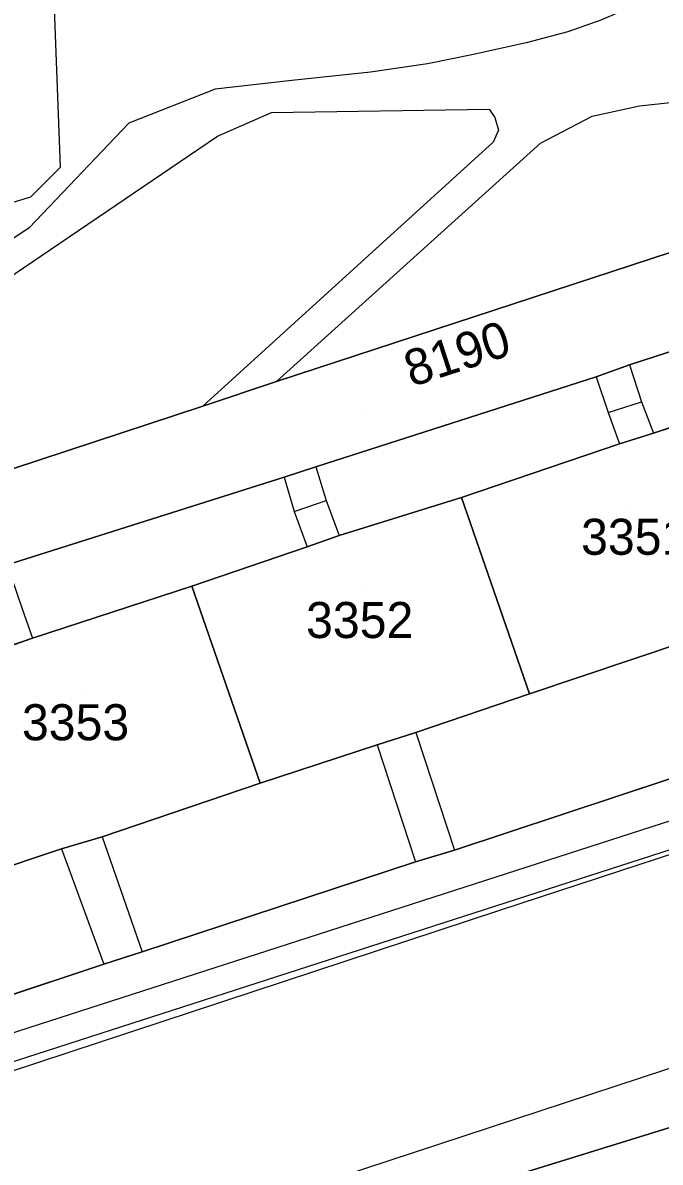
# Model space of a CAD drawing. Extents: x -264070 to -262271, y -1238894 to -1238141.
# Drawn here: x -262668.3 to -262632.9, y -1238606.1 to -1238542.9 of the extents above; entities that cross this region are included whole.
import ezdxf

# ---------------------------------------------------------------- set-up
doc = ezdxf.new("R2010")
doc.units = 0
for name, color, linetype in [('body_kn', 7, 'Continuous'), ('kladpar_druhypozemkov', 7, 'Continuous'), ('kladpar_hranice', 7, 'Continuous'), ('kladpar_parcelnecisla', 7, 'Continuous'), ('kladpar_plochy', 7, 'Continuous'), ('tarchy_linie', 7, 'Continuous'), ('zappar_hrandruhpozemk', 7, 'Continuous')]:
    doc.layers.add(name, color=color, linetype=linetype)

msp = doc.modelspace()

# ---------------------------------------------------------------- linework, layer by layer
at = {"layer": 'body_kn'}
for p, q in [((-262638.03, -1238543.43), (-262638.03, -1238543.43)), ((-262640.34, -1238544.03), (-262640.34, -1238544.03)), ((-262645.83, -1238545.2), (-262645.83, -1238545.2)), ((-262643.36, -1238544.7), (-262643.36, -1238544.7)), ((-262648.99, -1238545.66), (-262648.99, -1238545.66)), ((-262653.34, -1238546.12), (-262653.34, -1238546.12)), ((-262657.6, -1238546.6), (-262657.6, -1238546.6)), ((-262642.4, -1238547.71), (-262642.4, -1238547.71)), ((-262634.06, -1238547.54), (-262634.06, -1238547.54)), ((-262654.48, -1238547.9), (-262654.48, -1238547.9)), ((-262642.09, -1238548.18), (-262642.09, -1238548.18)), ((-262636.69, -1238548.11), (-262636.69, -1238548.11)), ((-262662.4, -1238548.49), (-262662.4, -1238548.49)), ((-262641.88, -1238548.88), (-262641.88, -1238548.88)), ((-262657.47, -1238549.21), (-262657.47, -1238549.21)), ((-262642.17, -1238549.55), (-262642.17, -1238549.55)), ((-262639.56, -1238549.6), (-262639.56, -1238549.6)), ((-262666.18, -1238550.93), (-262666.18, -1238550.93)), ((-262667.82, -1238552.58), (-262667.82, -1238552.58)), ((-262667.92, -1238554.3), (-262667.92, -1238554.3)), ((-262667.25, -1238555.85), (-262667.25, -1238555.85)), ((-262634.61, -1238561.91), (-262634.61, -1238561.91)), ((-262634.61, -1238561.91), (-262634.61, -1238561.91)), ((-262654.19, -1238562.83), (-262654.19, -1238562.83)), ((-262654.19, -1238562.83), (-262654.19, -1238562.83)), ((-262636.46, -1238562.57), (-262636.46, -1238562.57)), ((-262636.46, -1238562.57), (-262636.46, -1238562.57)), ((-262633.95, -1238563.96), (-262633.95, -1238563.96)), ((-262658.28, -1238564.19), (-262658.28, -1238564.19)), ((-262635.79, -1238564.54), (-262635.79, -1238564.54)), ((-262633.28, -1238565.69), (-262633.28, -1238565.69)), ((-262633.28, -1238565.69), (-262633.28, -1238565.69)), ((-262635.17, -1238566.28), (-262635.17, -1238566.28)), ((-262652.02, -1238567.57), (-262652.02, -1238567.57)), ((-262652.02, -1238567.57), (-262652.02, -1238567.57)), ((-262653.77, -1238568.13), (-262653.77, -1238568.13)), ((-262653.77, -1238568.13), (-262653.77, -1238568.13)), ((-262651.45, -1238569.43), (-262651.45, -1238569.43)), ((-262643.94, -1238569.26), (-262643.94, -1238569.26)), ((-262643.94, -1238569.26), (-262643.94, -1238569.26)), ((-262653.22, -1238570.03), (-262653.22, -1238570.03)), ((-262650.72, -1238571.37), (-262650.72, -1238571.37)), ((-262652.5, -1238571.99), (-262652.5, -1238571.99)), ((-262658.9, -1238574.19), (-262658.9, -1238574.19)), ((-262658.9, -1238574.19), (-262658.9, -1238574.19)), ((-262667.74, -1238577.06), (-262667.74, -1238577.06)), ((-262640.17, -1238580.15), (-262640.17, -1238580.15)), ((-262646.47, -1238582.3), (-262646.47, -1238582.3)), ((-262646.47, -1238582.3), (-262646.47, -1238582.3)), ((-262648.61, -1238582.98), (-262648.61, -1238582.98)), ((-262648.61, -1238582.98), (-262648.61, -1238582.98)), ((-262655.11, -1238585.12), (-262655.11, -1238585.12)), ((-262663.87, -1238588.08), (-262663.87, -1238588.08)), ((-262663.87, -1238588.08), (-262663.87, -1238588.08)), ((-262666.12, -1238588.76), (-262666.12, -1238588.76)), ((-262666.12, -1238588.76), (-262666.12, -1238588.76)), ((-262644.33, -1238588.83), (-262644.33, -1238588.83)), ((-262646.48, -1238589.48), (-262646.48, -1238589.48)), ((-262641.8, -1238592.15), (-262641.8, -1238592.15)), ((-262661.65, -1238594.46), (-262661.65, -1238594.46)), ((-262663.77, -1238595.15), (-262663.77, -1238595.15))]:
    msp.add_line(p, q, dxfattribs=at)
at = {"layer": 'kladpar_druhypozemkov'}
for p, q in [((-262649.2, -1238564.66), (-262649.2, -1238564.66)), ((-262634.78, -1238569.7), (-262634.78, -1238569.7)), ((-262649.2, -1238574.16), (-262649.2, -1238574.16)), ((-262665.04, -1238580.2), (-262665.04, -1238580.2))]:
    msp.add_line(p, q, dxfattribs=at)
at = {"layer": 'kladpar_hranice'}
for points in [[(-262593.93, -1238543.07), (-262654.19, -1238562.83), (-262658.28, -1238564.19), (-262694.48, -1238576.11), (-262698.48, -1238574.68), (-262695.25, -1238572.71), (-262699.75, -1238554.24), (-262716.29, -1238486.45), (-262724.95, -1238486.89)], [(-262743.89, -1238588.82), (-262698.48, -1238574.68), (-262694.48, -1238576.11), (-262658.28, -1238564.19), (-262654.19, -1238562.83), (-262593.93, -1238543.07)], [(-262625.67, -1238558.99), (-262634.61, -1238561.91), (-262636.46, -1238562.57), (-262652.02, -1238567.57), (-262653.77, -1238568.13), (-262669.15, -1238572.99), (-262671.07, -1238573.61), (-262679.9, -1238576.44), (-262681.72, -1238577.01), (-262697.05, -1238581.96), (-262698.91, -1238582.55), (-262714.09, -1238587.54), (-262715.81, -1238588.1), (-262718.71, -1238589.04), (-262720.28, -1238590.21), (-262721.46, -1238591.4), (-262722.16, -1238592.6), (-262722.6, -1238593.98), (-262722.81, -1238595.51), (-262722.61, -1238597.62), (-262718.58, -1238610.56), (-262717.96, -1238611.63), (-262716.97, -1238612.82), (-262723.53, -1238614.84)], [(-262718.58, -1238610.56), (-262722.61, -1238597.62), (-262722.81, -1238595.51), (-262722.6, -1238593.98), (-262722.16, -1238592.6), (-262721.46, -1238591.4), (-262720.28, -1238590.21), (-262718.71, -1238589.04), (-262715.81, -1238588.1), (-262714.09, -1238587.54), (-262698.91, -1238582.55), (-262697.05, -1238581.96), (-262681.72, -1238577.01), (-262679.9, -1238576.44), (-262671.07, -1238573.61), (-262669.15, -1238572.99), (-262653.77, -1238568.13), (-262652.02, -1238567.57), (-262636.46, -1238562.57), (-262634.61, -1238561.91), (-262625.67, -1238558.99)], [(-262628.93, -1238564.26), (-262633.28, -1238565.69), (-262635.17, -1238566.28), (-262643.94, -1238569.26), (-262650.72, -1238571.37), (-262652.5, -1238571.99), (-262658.9, -1238574.19), (-262667.74, -1238577.06), (-262669.75, -1238577.76)], [(-262633.28, -1238565.69), (-262628.93, -1238564.26), (-262625.2, -1238575.22), (-262629.5, -1238576.6), (-262631.57, -1238577.27), (-262640.17, -1238580.15), (-262643.94, -1238569.26), (-262635.17, -1238566.28), (-262633.28, -1238565.69)], [(-262643.94, -1238569.26), (-262640.17, -1238580.15), (-262646.47, -1238582.3), (-262648.61, -1238582.98), (-262655.11, -1238585.12), (-262658.9, -1238574.19), (-262652.5, -1238571.99), (-262650.72, -1238571.37), (-262643.94, -1238569.26)], [(-262658.9, -1238574.19), (-262655.11, -1238585.12), (-262663.87, -1238588.08), (-262666.12, -1238588.76), (-262670.35, -1238590.16), (-262673.89, -1238579.2), (-262669.75, -1238577.76), (-262667.74, -1238577.06), (-262658.9, -1238574.19)], [(-262670.35, -1238590.16), (-262666.12, -1238588.76), (-262663.87, -1238588.08), (-262655.11, -1238585.12), (-262648.61, -1238582.98), (-262646.47, -1238582.3), (-262640.17, -1238580.15), (-262631.57, -1238577.27)], [(-262629.3, -1238583.86), (-262644.33, -1238588.83), (-262646.48, -1238589.48), (-262661.65, -1238594.46), (-262663.77, -1238595.15), (-262672.23, -1238597.97), (-262674.14, -1238598.63), (-262689.5, -1238603.73), (-262691.58, -1238604.4), (-262706.81, -1238609.46)], [(-262674.14, -1238598.63), (-262672.23, -1238597.97), (-262663.77, -1238595.15), (-262661.65, -1238594.46), (-262646.48, -1238589.48), (-262644.33, -1238588.83), (-262629.3, -1238583.86)], [(-262735.99, -1238642.2), (-262736.71, -1238639.53), (-262735.34, -1238639.04), (-262736.24, -1238636.49), (-262671.41, -1238616.29), (-262597.4, -1238593.4), (-262597.75, -1238594.31), (-262596.44, -1238594.85), (-262596.51, -1238595.7), (-262594.25, -1238596.52), (-262597.86, -1238597.78), (-262598.76, -1238598.09), (-262599.87, -1238598.48), (-262608.95, -1238601.66), (-262558.66, -1238630.19)], [(-262597.4, -1238593.4), (-262671.41, -1238616.29), (-262736.24, -1238636.49)]]:
    msp.add_lwpolyline(points, dxfattribs=at)
at = {"layer": 'kladpar_plochy'}
for p, q in [((-262593.93, -1238543.07), (-262654.19, -1238562.83)), ((-262634.61, -1238561.91), (-262625.67, -1238558.99)), ((-262636.46, -1238562.57), (-262634.61, -1238561.91)), ((-262654.19, -1238562.83), (-262658.28, -1238564.19)), ((-262652.02, -1238567.57), (-262636.46, -1238562.57)), ((-262658.28, -1238564.19), (-262694.48, -1238576.11)), ((-262628.93, -1238564.26), (-262633.28, -1238565.69)), ((-262633.28, -1238565.69), (-262635.17, -1238566.28)), ((-262635.17, -1238566.28), (-262643.94, -1238569.26)), ((-262653.77, -1238568.13), (-262652.02, -1238567.57)), ((-262669.15, -1238572.99), (-262653.77, -1238568.13)), ((-262643.94, -1238569.26), (-262650.72, -1238571.37)), ((-262650.72, -1238571.37), (-262652.5, -1238571.99)), ((-262652.5, -1238571.99), (-262658.9, -1238574.19)), ((-262658.9, -1238574.19), (-262667.74, -1238577.06)), ((-262667.74, -1238577.06), (-262669.75, -1238577.76)), ((-262640.17, -1238580.15), (-262631.57, -1238577.27)), ((-262646.47, -1238582.3), (-262640.17, -1238580.15)), ((-262648.61, -1238582.98), (-262646.47, -1238582.3)), ((-262655.11, -1238585.12), (-262648.61, -1238582.98)), ((-262629.3, -1238583.86), (-262644.33, -1238588.83)), ((-262663.87, -1238588.08), (-262655.11, -1238585.12)), ((-262666.12, -1238588.76), (-262663.87, -1238588.08)), ((-262670.35, -1238590.16), (-262666.12, -1238588.76)), ((-262644.33, -1238588.83), (-262646.48, -1238589.48)), ((-262646.48, -1238589.48), (-262661.65, -1238594.46)), ((-262661.65, -1238594.46), (-262663.77, -1238595.15)), ((-262663.77, -1238595.15), (-262672.23, -1238597.97))]:
    msp.add_line(p, q, dxfattribs=at)
for points in [[(-262743.89, -1238588.82), (-262698.48, -1238574.68), (-262694.48, -1238576.11), (-262658.28, -1238564.19), (-262654.19, -1238562.83), (-262593.93, -1238543.07)], [(-262625.67, -1238558.99), (-262634.61, -1238561.91), (-262636.46, -1238562.57), (-262652.02, -1238567.57), (-262653.77, -1238568.13), (-262669.15, -1238572.99), (-262671.07, -1238573.61), (-262679.9, -1238576.44), (-262681.72, -1238577.01), (-262697.05, -1238581.96), (-262698.91, -1238582.55), (-262714.09, -1238587.54), (-262715.81, -1238588.1), (-262718.71, -1238589.04), (-262720.28, -1238590.21), (-262721.46, -1238591.4), (-262722.16, -1238592.6), (-262722.6, -1238593.98), (-262722.81, -1238595.51), (-262722.61, -1238597.62), (-262718.58, -1238610.56), (-262717.96, -1238611.63), (-262716.97, -1238612.82), (-262723.53, -1238614.84)], [(-262723.53, -1238614.84), (-262716.97, -1238612.82), (-262708.93, -1238610.13), (-262706.81, -1238609.46), (-262691.58, -1238604.4), (-262689.5, -1238603.73), (-262674.14, -1238598.63), (-262672.23, -1238597.97), (-262663.77, -1238595.15), (-262661.65, -1238594.46), (-262646.48, -1238589.48), (-262644.33, -1238588.83), (-262629.3, -1238583.86)], [(-262735.99, -1238642.2), (-262736.71, -1238639.53), (-262735.34, -1238639.04), (-262736.24, -1238636.49), (-262671.41, -1238616.29), (-262597.4, -1238593.4), (-262597.75, -1238594.31), (-262596.44, -1238594.85), (-262596.51, -1238595.7), (-262594.25, -1238596.52), (-262597.86, -1238597.78), (-262598.76, -1238598.09), (-262599.87, -1238598.48), (-262608.95, -1238601.66), (-262558.66, -1238630.19), (-262557.61, -1238620.64), (-262556.85, -1238613.38), (-262556.65, -1238611.17), (-262553.13, -1238613.63), (-262552.82, -1238613.85), (-262551.4, -1238615.05), (-262556.57, -1238652.99)], [(-262597.4, -1238593.4), (-262671.41, -1238616.29), (-262736.24, -1238636.49)]]:
    msp.add_lwpolyline(points, dxfattribs=at)
for points in [[(-262633.28, -1238565.69), (-262628.93, -1238564.26), (-262625.2, -1238575.22), (-262629.5, -1238576.6), (-262631.57, -1238577.27), (-262640.17, -1238580.15), (-262643.94, -1238569.26), (-262635.17, -1238566.28)], [(-262643.94, -1238569.26), (-262640.17, -1238580.15), (-262646.47, -1238582.3), (-262648.61, -1238582.98), (-262655.11, -1238585.12), (-262658.9, -1238574.19), (-262652.5, -1238571.99), (-262650.72, -1238571.37)], [(-262658.9, -1238574.19), (-262655.11, -1238585.12), (-262663.87, -1238588.08), (-262666.12, -1238588.76), (-262670.35, -1238590.16), (-262673.89, -1238579.2), (-262669.75, -1238577.76), (-262667.74, -1238577.06)]]:
    msp.add_lwpolyline(points, close=True, dxfattribs=at)
at = {"layer": 'tarchy_linie'}
for points in [[(-262699.75, -1238554.24), (-262696.06, -1238553.14), (-262693.84, -1238560.45), (-262667.82, -1238552.58), (-262666.18, -1238550.93), (-262667.51, -1238515.73), (-262665.24, -1238510.63), (-262663.24, -1238508.94), (-262652.43, -1238505.23), (-262633.36, -1238500.19), (-262623.25, -1238500.93), (-262617.52, -1238500.53), (-262589.6, -1238490.96), (-262553.68, -1238479.66), (-262547.57, -1238478.55), (-262536.82, -1238478.35), (-262535.47, -1238489.03), (-262519.34, -1238489.42)], [(-262805.94, -1238644.2), (-262715.85, -1238614.12), (-262565.32, -1238565.56), (-262565.76, -1238563)], [(-262563.57, -1238566.62), (-262715.37, -1238615.59), (-262805.94, -1238645.83)], [(-262793.07, -1238634.95), (-262718.58, -1238610.56), (-262717.96, -1238611.63), (-262717.6, -1238612.06), (-262716.97, -1238612.82), (-262708.93, -1238610.13), (-262706.81, -1238609.46), (-262691.58, -1238604.4), (-262689.5, -1238603.73), (-262674.14, -1238598.63), (-262672.23, -1238597.97), (-262663.77, -1238595.15), (-262661.65, -1238594.46), (-262646.48, -1238589.48), (-262644.33, -1238588.83), (-262629.3, -1238583.86)]]:
    msp.add_lwpolyline(points, dxfattribs=at)
at = {"layer": 'zappar_hrandruhpozemk'}
for p, q in [((-262634.06, -1238547.54), (-262593.93, -1238543.07)), ((-262642.17, -1238549.55), (-262658.28, -1238564.19)), ((-262654.19, -1238562.83), (-262639.56, -1238549.6)), ((-262667.92, -1238554.3), (-262682.42, -1238564.07)), ((-262694.61, -1238574.44), (-262667.25, -1238555.85)), ((-262636.46, -1238562.57), (-262635.79, -1238564.54)), ((-262635.79, -1238564.54), (-262633.95, -1238563.96)), ((-262635.79, -1238564.54), (-262635.17, -1238566.28)), ((-262653.77, -1238568.13), (-262653.22, -1238570.03)), ((-262653.22, -1238570.03), (-262651.45, -1238569.43)), ((-262653.22, -1238570.03), (-262652.5, -1238571.99)), ((-262646.47, -1238582.3), (-262644.33, -1238588.83)), ((-262648.61, -1238582.98), (-262646.48, -1238589.48)), ((-262663.87, -1238588.08), (-262661.65, -1238594.46)), ((-262666.12, -1238588.76), (-262663.77, -1238595.15))]:
    msp.add_line(p, q, dxfattribs=at)
for points in [[(-262629.92, -1238539.61), (-262632.38, -1238541.02), (-262634.33, -1238541.99), (-262636.2, -1238542.78), (-262638.03, -1238543.43), (-262640.34, -1238544.03), (-262643.36, -1238544.7), (-262645.83, -1238545.2), (-262648.99, -1238545.66), (-262653.34, -1238546.12), (-262657.6, -1238546.6), (-262662.4, -1238548.49), (-262667.92, -1238554.3)], [(-262667.25, -1238555.85), (-262657.47, -1238549.21), (-262654.48, -1238547.9), (-262642.4, -1238547.71), (-262642.09, -1238548.18), (-262641.88, -1238548.88), (-262642.17, -1238549.55)], [(-262639.56, -1238549.6), (-262636.69, -1238548.11), (-262634.06, -1238547.54)], [(-262634.61, -1238561.91), (-262633.95, -1238563.96), (-262633.28, -1238565.69)], [(-262710.08, -1238614.66), (-262641.8, -1238592.15), (-262555.23, -1238563.78)], [(-262652.02, -1238567.57), (-262651.45, -1238569.43), (-262650.72, -1238571.37)], [(-262669.15, -1238572.99), (-262668.33, -1238575.38), (-262667.74, -1238577.06)], [(-262736.65, -1238635.31), (-262689.96, -1238619.86), (-262624.16, -1238598.23)]]:
    msp.add_lwpolyline(points, dxfattribs=at)

# ---------------------------------------------------------------- texts
at = {"layer": 'kladpar_parcelnecisla'}
msp.add_text('8190', height=2, rotation=18, dxfattribs=at).set_placement((-262646.709, -1238563.145))
for s, p in [('3351', (-262637.3, -1238572.44)), ('3352', (-262652.557, -1238577.06)), ('3353', (-262668.322, -1238582.73))]:
    msp.add_text(s, height=2, dxfattribs=at).set_placement(p)

doc.saveas('drawing.dxf')
